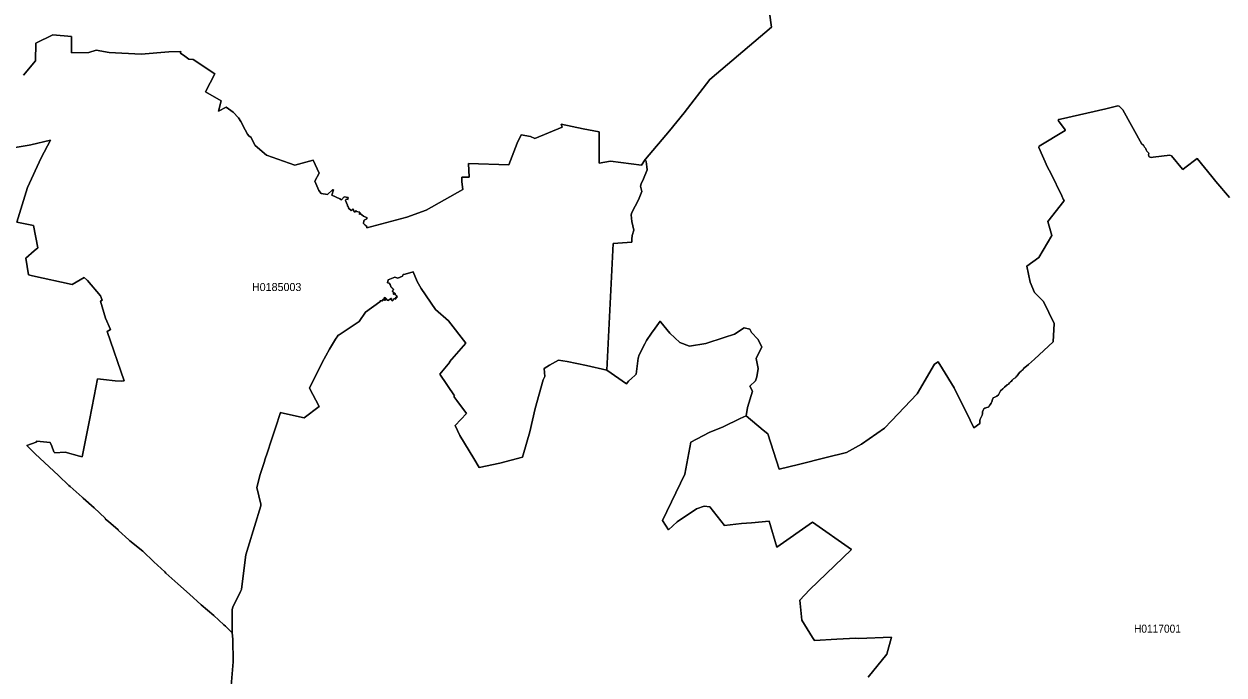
# Model space of a CAD drawing. Extents: x 369010 to 739155, y 6377141 to 6616555.
# Drawn here: x 665798 to 680791, y 6455148 to 6463284 of the extents above; entities that cross this region are included whole.
import ezdxf
from ezdxf.enums import TextEntityAlignment as Align

# ---------------------------------------------------------------- set-up
doc = ezdxf.new("R2010")
doc.units = 0
doc.header["$LTSCALE"] = 40
doc.layers.add('1', color=7, linetype='Continuous', lineweight=13)
doc.layers.add('2', color=7, linetype='Continuous')

msp = doc.modelspace()

# ---------------------------------------------------------------- linework, layer by layer
at = {"layer": '1'}
for points in [[(670048.57, 6460832.39), (670041.95, 6460825.44), (670040.3, 6460790.18), (670058.34, 6460768.5), (670079.52, 6460751.62), (670082.17, 6460736.06), (670579.51, 6460867.64), (670822.3, 6460958.17), (671280.58, 6461214.21), (671266.85, 6461309.2), (671269.16, 6461370.61), (671361.35, 6461370.11), (671351.09, 6461540.74), (671854.05, 6461524.86), (671960.47, 6461795.79), (672010.62, 6461900.72), (672127.8, 6461877.88), (672178.94, 6461854.21), (672520.37, 6461994.89), (672509.62, 6462030.64), (672782.37, 6461974.03), (672984.94, 6461935.31), (672984.94, 6461545.38), (673123.97, 6461571.36), (673511.58, 6461520.55), (673559.41, 6461589.07), (673564.21, 6461595.03), (673862.11, 6461947.88), (674046.15, 6462171.98), (674366.74, 6462589.87), (675138.48, 6463244.11), (675113.66, 6463422.52)], [(675113.66, 6463422.52), (675138.48, 6463244.11), (674366.74, 6462589.87), (674046.15, 6462171.98), (673862.11, 6461947.88), (673564.21, 6461595.03), (673559.41, 6461589.07), (673572.15, 6461563.75), (673579.43, 6461500.03), (673584.73, 6461461.63), (673538.55, 6461348.43), (673506.94, 6461285.37), (673499.66, 6461257.4), (673516.54, 6461190.21), (673474.34, 6461085.11), (673392.74, 6460927.55), (673384.14, 6460897.26), (673391.59, 6460816.33), (673416.58, 6460706.27), (673397.71, 6460639.41), (673391.42, 6460594.56), (673393.9, 6460558.97), (673158.23, 6460539.94), (673079.11, 6458959.21), (673327.37, 6458786.1), (673351.53, 6458820.85), (673393.24, 6458859.41), (673430.31, 6458889.04), (673444.55, 6458906.09), (673469.54, 6459105.52), (673484.76, 6459150.37), (673555.27, 6459288.57), (673576.29, 6459327.13), (673636.2, 6459418.16), (673683.2, 6459484.36), (673744.61, 6459570.09), (673755.86, 6459557.34), (673865.92, 6459418.16), (673990.21, 6459304.12), (674111.53, 6459258.78), (674317.91, 6459292.21), (674546.97, 6459366.68), (674673.08, 6459408.06), (674795.72, 6459488), (674868.38, 6459470.95), (674887.25, 6459429.41), (674966.36, 6459343.84), (675016.01, 6459247.52), (674946.99, 6459101.38), (674968.67, 6458977.42), (674954.77, 6458875.63), (674938.22, 6458822.84), (674866.72, 6458758.29), (674901.48, 6458697.05), (674837.93, 6458489.84), (674821.21, 6458385.41), (675034.05, 6458207), (675092.14, 6458160.49), (675234.47, 6457721.91), (675475.28, 6457779.17), (675821.35, 6457864.24), (676073.74, 6457929.94), (676260.93, 6458031.07), (676549.4, 6458232.15), (676635.3, 6458322.35), (676958.2, 6458663.29), (677174.35, 6459031.04), (677217.71, 6459063.15), (677273.65, 6458974.44), (677418.13, 6458735.29), (677620.54, 6458334.27), (677666.55, 6458236.29), (677738.05, 6458292.07), (677741.2, 6458304.15), (677742.02, 6458328.15), (677742.52, 6458345.86), (677769.66, 6458393.85), (677774.3, 6458409.74), (677773.3, 6458436.88), (677780.09, 6458459.39), (677789.19, 6458473.96), (677803.1, 6458484.38), (677828.91, 6458490.67), (677843.81, 6458495.14), (677851.59, 6458497.95), (677862.35, 6458514.17), (677871.61, 6458533.54), (677882.04, 6458543.47), (677889.32, 6458562), (677896.44, 6458592.29), (677907.36, 6458610.5), (677925.4, 6458621.75), (677953.04, 6458634.49), (677974.06, 6458650.71), (677989.45, 6458683.32), (677998.56, 6458698.21), (678026.53, 6458722.71), (678048.7, 6458744.89), (678082.13, 6458772.52), (678096.37, 6458784.44)], [(667607.55, 6462934.95), (667263.3, 6462904.83), (666861.79, 6462928.33), (666697.12, 6462956.96), (666608.74, 6462928.66), (666388.95, 6462921.71), (666388.95, 6463127.27), (666156.58, 6463150.44), (665947.05, 6463046.17), (665942.75, 6462824.06), (665791.64, 6462643.17)], [(665791.64, 6462643.17), (665942.75, 6462824.06), (665947.05, 6463046.17), (666156.58, 6463150.44), (666388.95, 6463127.27), (666388.95, 6462921.71), (666608.74, 6462928.66), (666697.12, 6462956.96), (666861.79, 6462928.33), (667263.3, 6462904.83), (667607.55, 6462934.95), (667757.17, 6462941.24), (667754.19, 6462919.39), (667808.31, 6462880), (667855.97, 6462844.25), (667909.76, 6462841.77), (668182.02, 6462659.55), (668067.16, 6462437.78), (668261.96, 6462323.91), (668229.68, 6462193.82), (668322.7, 6462242.48), (668411.07, 6462180.58), (668477.28, 6462112.06), (668508.23, 6462064.56), (668562.35, 6461961.79), (668589.98, 6461905.35), (668605.54, 6461885.49), (668635.33, 6461863.31), (668667.61, 6461793.63), (668686.47, 6461764.01), (668825.33, 6461642.53), (669180.34, 6461520.22), (669408.9, 6461581.29), (669485.53, 6461418.77), (669431.41, 6461319.13), (669481.72, 6461201.3), (669511.51, 6461163.73), (669588.64, 6461154.13), (669651.03, 6461212.38), (669666.26, 6461212.55), (669641.76, 6461146.02), (669743.55, 6461099.18), (669762.41, 6461086.27), (669797, 6461122.85), (669846.66, 6461117.05), (669843.01, 6461093.88), (669845.83, 6461090.08), (669822, 6461094.55), (669816.2, 6461076.84), (669837.88, 6461017.92), (669838.71, 6461005.17), (669846.33, 6461003.02), (669852.61, 6460996.24), (669853.44, 6460981.34), (669887.2, 6460953.21), (669898.29, 6460956.85), (669899.95, 6460971.25), (669904.91, 6460972.73), (669910.87, 6460967.6), (669924.61, 6460935.83), (669933.88, 6460935.99), (669941.82, 6460948.07), (669946.95, 6460947.41), (669950.1, 6460940.13), (669989.16, 6460933.84), (669991.64, 6460930.53), (669987.83, 6460902.23), (669998.92, 6460913.82), (670039.47, 6460881.87), (670077.53, 6460865.16), (670084.32, 6460855.06), (670082.33, 6460848.28), (670054.2, 6460837.02), (670048.57, 6460832.39)], [(669481.72, 6461201.3), (669431.41, 6461319.13), (669485.53, 6461418.77), (669408.9, 6461581.29), (669180.34, 6461520.22), (668825.33, 6461642.53), (668686.47, 6461764.01), (668667.61, 6461793.63), (668635.33, 6461863.31), (668605.54, 6461885.49), (668589.98, 6461905.35), (668562.35, 6461961.79), (668508.23, 6462064.56), (668477.28, 6462112.06), (668411.07, 6462180.58), (668322.7, 6462242.48), (668229.68, 6462193.82), (668261.96, 6462323.91), (668067.16, 6462437.78), (668182.02, 6462659.55), (667909.76, 6462841.77), (667855.97, 6462844.25), (667808.31, 6462880), (667754.19, 6462919.39), (667757.17, 6462941.24), (667607.55, 6462934.95)], [(678096.37, 6458784.44), (678110.27, 6458800.33), (678125.17, 6458810.76), (678135.59, 6458820.19), (678145.52, 6458830.62), (678160.91, 6458850.15), (678188.06, 6458866.37), (678194.84, 6458878.12), (678204.77, 6458886.72), (678212.88, 6458899.47), (678237.71, 6458928.26), (678255.75, 6458943.16), (678269.32, 6458955.74), (678279.75, 6458964.84), (678286.86, 6458977.58), (678321.29, 6459005.55), (678348.27, 6459026.9), (678423.74, 6459095.75), (678656.27, 6459309.59), (678668.85, 6459538.97), (678533.8, 6459817.35), (678424.73, 6459928.74), (678369.28, 6460058.66), (678326.75, 6460256.43), (678477.52, 6460364.51), (678639.06, 6460642.39), (678588.91, 6460814.35), (678789.83, 6461070.22), (678796.12, 6461078), (678787.02, 6461085.61), (678764.18, 6461135.09), (678625.32, 6461419.43), (678587.09, 6461493.58), (678475.21, 6461740.51), (678480.5, 6461758.55), (678806.21, 6461954.01), (678807.21, 6461963.11), (678722.64, 6462075.65), (678718.99, 6462082.94), (678722.14, 6462089.22), (678748.79, 6462095.02), (679312.99, 6462223.78), (679463.93, 6462259.53), (679479.32, 6462255.06), (679527.81, 6462211.37), (679763.99, 6461783.21), (679772.1, 6461775.93), (679786, 6461770.63), (679790.96, 6461763.02), (679796.76, 6461743.98), (679809.83, 6461730.08), (679815.29, 6461722.47), (679816.95, 6461712.21), (679825.55, 6461695.16), (679845.75, 6461672.98), (679849.88, 6461663.55), (679848.06, 6461648.32), (679850.71, 6461632.93), (679857.83, 6461622.67), (679881.66, 6461616.71), (679905.49, 6461617.7), (680113.2, 6461643.19), (680133.89, 6461636.07), (680270.93, 6461468.42), (680277.21, 6461466.76), (680301.87, 6461486.46), (680454.97, 6461602.31), (680637.02, 6461376.56), (680689.65, 6461315.49), (680858.96, 6461114.57)], [(680858.96, 6461114.57), (680689.65, 6461315.49), (680637.02, 6461376.56), (680454.97, 6461602.31), (680301.87, 6461486.46), (680277.21, 6461466.76), (680270.93, 6461468.42), (680133.89, 6461636.07), (680113.2, 6461643.19), (679905.49, 6461617.7), (679881.66, 6461616.71), (679857.83, 6461622.67), (679850.71, 6461632.93), (679848.06, 6461648.32), (679849.88, 6461663.55), (679845.75, 6461672.98), (679825.55, 6461695.16), (679816.95, 6461712.21), (679815.29, 6461722.47), (679809.83, 6461730.08), (679796.76, 6461743.98), (679790.96, 6461763.02), (679786, 6461770.63), (679772.1, 6461775.93), (679763.99, 6461783.21), (679527.81, 6462211.37), (679479.32, 6462255.06), (679463.93, 6462259.53), (679312.99, 6462223.78), (678748.79, 6462095.02), (678722.14, 6462089.22), (678718.99, 6462082.94), (678722.64, 6462075.65), (678807.21, 6461963.11), (678806.21, 6461954.01), (678480.5, 6461758.55), (678475.21, 6461740.51), (678587.09, 6461493.58), (678625.32, 6461419.43), (678764.18, 6461135.09), (678787.02, 6461085.61), (678796.12, 6461078), (678789.83, 6461070.22), (678588.91, 6460814.35), (678639.06, 6460642.39), (678477.52, 6460364.51), (678326.75, 6460256.43), (678369.28, 6460058.66), (678424.73, 6459928.74), (678533.8, 6459817.35), (678668.85, 6459538.97), (678656.27, 6459309.59), (678423.74, 6459095.75), (678348.27, 6459026.9)], [(671167.54, 6458628.54), (671203.46, 6458580.37), (671327.42, 6458416.53), (671183.43, 6458266.74), (671241.19, 6458142.95), (671418.12, 6457853.15), (671486.14, 6457740.44), (671742.34, 6457796.22), (672025.52, 6457871.36), (672033.46, 6457899.16), (672117.37, 6458187.8), (672184.57, 6458477.93), (672284.53, 6458838.06), (672305.71, 6458878.78), (672298.43, 6458977.25), (672363.31, 6459019.62), (672476.85, 6459082.84), (672585.25, 6459064.31), (672827.55, 6459015.15), (673079.11, 6458959.21), (673158.23, 6460539.94), (673393.9, 6460558.97), (673391.42, 6460594.56), (673397.71, 6460639.41), (673416.58, 6460706.27), (673391.59, 6460816.33), (673384.14, 6460897.26), (673392.74, 6460927.55), (673474.34, 6461085.11), (673516.54, 6461190.21), (673499.66, 6461257.4), (673506.94, 6461285.37), (673538.55, 6461348.43), (673584.73, 6461461.63), (673579.43, 6461500.03), (673572.15, 6461563.75), (673559.41, 6461589.07), (673511.58, 6461520.55), (673123.97, 6461571.36), (672984.94, 6461545.38), (672984.94, 6461935.31), (672782.37, 6461974.03), (672509.62, 6462030.64), (672520.37, 6461994.89), (672178.94, 6461854.21), (672127.8, 6461877.88), (672010.62, 6461900.72), (671960.47, 6461795.79), (671854.05, 6461524.86), (671351.09, 6461540.74), (671361.35, 6461370.11), (671269.16, 6461370.61), (671266.85, 6461309.2), (671280.58, 6461214.21), (670822.3, 6460958.17), (670579.51, 6460867.64), (670082.17, 6460736.06), (670079.52, 6460751.62), (670058.34, 6460768.5), (670040.3, 6460790.18), (670041.95, 6460825.44), (670048.57, 6460832.39), (670054.2, 6460837.02), (670082.33, 6460848.28), (670084.32, 6460855.06), (670077.53, 6460865.16), (670039.47, 6460881.87), (669998.92, 6460913.82), (669987.83, 6460902.23), (669991.64, 6460930.53), (669989.16, 6460933.84), (669950.1, 6460940.13), (669946.95, 6460947.41), (669941.82, 6460948.07), (669933.88, 6460935.99), (669924.61, 6460935.83), (669910.87, 6460967.6), (669904.91, 6460972.73), (669899.95, 6460971.25), (669898.29, 6460956.85), (669887.2, 6460953.21), (669853.44, 6460981.34), (669852.61, 6460996.24), (669846.33, 6461003.02), (669838.71, 6461005.17), (669837.88, 6461017.92), (669816.2, 6461076.84), (669822, 6461094.55), (669845.83, 6461090.08), (669843.01, 6461093.88), (669846.66, 6461117.05), (669797, 6461122.85), (669762.41, 6461086.27), (669743.55, 6461099.18), (669641.76, 6461146.02), (669666.26, 6461212.55), (669651.03, 6461212.38), (669588.64, 6461154.13), (669511.51, 6461163.73), (669481.72, 6461201.3)], [(666814.46, 6459605.84), (666752.06, 6459820.99), (666772.42, 6459834.23), (666751.73, 6459887.03), (666591.03, 6460076.7), (666551.31, 6460114.27), (666398.71, 6460030.02), (665904.35, 6460137.44), (665853.87, 6460150.68), (665819.61, 6460358.88), (665925.87, 6460447.26), (665972.21, 6460488.3), (665917.26, 6460766.52), (665706.57, 6460807.73), (665842.12, 6461238.7), (666011.27, 6461612.08), (666129.77, 6461831.7), (665881.35, 6461773.11), (665863.97, 6461770.63), (665636.4, 6461732.56)], [(665636.4, 6461732.56), (665863.97, 6461770.63), (665881.35, 6461773.11), (666129.77, 6461831.7), (666011.27, 6461612.08), (665842.12, 6461238.7), (665706.57, 6460807.73), (665917.26, 6460766.52), (665972.21, 6460488.3), (665925.87, 6460447.26), (665819.61, 6460358.88), (665853.87, 6460150.68), (665904.35, 6460137.44), (666398.71, 6460030.02), (666551.31, 6460114.27), (666591.03, 6460076.7), (666751.73, 6459887.03), (666772.42, 6459834.23), (666752.06, 6459820.99), (666814.46, 6459605.84), (666879.17, 6459466.65), (666835.81, 6459439.01), (667048.48, 6458822.18), (667020.18, 6458820.52), (666935.94, 6458825.15), (666789.3, 6458841.71), (666715.32, 6458848.49), (666672.29, 6458630.52), (666615.03, 6458333.77), (666522.84, 6457875.16), (666488.91, 6457881.45), (666313.48, 6457933.92), (666183.39, 6457926.14), (666171.64, 6457934.91), (666143.5, 6458009.05), (666123.97, 6458052.09), (665955.82, 6458070.13), (665948.37, 6458058.37), (665832.52, 6458014.02), (665936.29, 6457910.25), (666228.57, 6457638.99), (666358.16, 6457517.18), (666375.87, 6457503.44), (666525.98, 6457369.88), (666538.4, 6457355.81), (666673.28, 6457235.99), (666810.82, 6457106.56), (666816.94, 6457096.63), (666854.67, 6457065.68), (666974.5, 6456961.91), (666979.96, 6456954.46), (667106.57, 6456838.61), (667118.65, 6456824.87), (667280.19, 6456693.3), (667420.53, 6456561.06), (667555.09, 6456436.27), (667569.32, 6456419.22), (667720.76, 6456286.49), (667863.26, 6456157.89), (668012.54, 6456025.16), (668169.11, 6455889.94), (668296.05, 6455772.6), (668314.09, 6455757.7), (668399.32, 6455674.62), (668396.84, 6455967.89), (668407.6, 6455996.2), (668502.76, 6456190.83), (668513.52, 6456218.3), (668519.81, 6456254.71), (668568.63, 6456649.94), (668597.6, 6456747.25), (668756.32, 6457262.63), (668755.32, 6457283.49), (668707.66, 6457490.03), (668748.7, 6457654.38), (668801.66, 6457816.9), (668807.95, 6457836.77), (668839.9, 6457932.43), (668886.9, 6458074.76), (668908.25, 6458138.31), (668941.18, 6458238.61)], [(668941.18, 6458238.61), (669003.74, 6458426.46), (669016.82, 6458423.15), (669296.19, 6458362.57), (669485.2, 6458501.76), (669366.36, 6458730.98), (669524.92, 6459055.21), (669615.94, 6459219.05), (669689.1, 6459345), (669718.72, 6459385.05), (669717.23, 6459393.33), (669733.62, 6459398.13), (669985.35, 6459564.79), (670065.29, 6459682.13), (670243.04, 6459811.06), (670250.32, 6459813.88), (670249.49, 6459822.81), (670258.43, 6459829.6), (670266.54, 6459824.63), (670275.64, 6459825.13), (670281.44, 6459829.1), (670280.11, 6459838.7), (670285.57, 6459844.49), (670291.37, 6459843.67), (670301.3, 6459834.07), (670310.23, 6459831.42), (670317.02, 6459836.38), (670314.37, 6459841.85), (670304.94, 6459847.14), (670299.97, 6459853.93), (670298.98, 6459860.71), (670304.94, 6459863.86), (670313.38, 6459861.71), (670323.8, 6459853.93), (670332.74, 6459844.49), (670336.38, 6459833.74), (670345.49, 6459828.27), (670351.77, 6459831.92), (670363.53, 6459842.01), (670372.13, 6459841.52), (670382.56, 6459852.44), (670387.85, 6459851.45), (670393.81, 6459829.43), (670401.43, 6459825.3), (670410.03, 6459830.76), (670419.96, 6459848.3), (670424.93, 6459851.11), (670436.18, 6459845.98), (670442.47, 6459848.3), (670441.97, 6459861.38), (670441.48, 6459868.16), (670447.44, 6459870.48), (670455.05, 6459867.66), (670460.51, 6459871.8), (670457.86, 6459885.37), (670453.23, 6459891.66), (670443.3, 6459894.81), (670437.51, 6459897.12), (670435.68, 6459904.74), (670436.68, 6459915.5), (670431.22, 6459920.46), (670424.93, 6459920.46), (670424.43, 6459909.7), (670420.46, 6459905.23), (670415.82, 6459908.88), (670414, 6459916.98), (670415.82, 6459927.74), (670416.16, 6459933.54), (670410.69, 6459935.85), (670404.07, 6459935.36), (670401.26, 6459940.32), (670401.76, 6459950.75), (670408.54, 6459958.86), (670412.51, 6459967.96), (670404.9, 6459975.57), (670399.11, 6459982.86), (670394.14, 6459991.3), (670383.22, 6459994.44), (670380.08, 6459999.41), (670374.78, 6460014.8), (670373.46, 6460027.21), (670358.56, 6460042.93), (670338.37, 6460048.39), (670347.8, 6460087.12), (670429.4, 6460119.73), (670469.94, 6460106.16), (670524.89, 6460130.82), (670536.64, 6460152.83), (670559.81, 6460159.28), (670659.61, 6460185.43), (670708.77, 6460065.28), (670758.58, 6459978.72), (670940.64, 6459717.22), (671101.01, 6459575.05), (671316.33, 6459295.19), (671112.1, 6459063.15), (671119.22, 6459057.19), (670993.43, 6458907.58), (671174.33, 6458637.97), (671167.54, 6458628.54)], [(674946.99, 6459101.38), (675016.01, 6459247.52), (674966.36, 6459343.84), (674887.25, 6459429.41), (674868.38, 6459470.95), (674795.72, 6459488), (674673.08, 6459408.06), (674546.97, 6459366.68), (674317.91, 6459292.21), (674111.53, 6459258.78), (673990.21, 6459304.12), (673865.92, 6459418.16), (673755.86, 6459557.34), (673744.61, 6459570.09), (673683.2, 6459484.36), (673636.2, 6459418.16), (673576.29, 6459327.13), (673555.27, 6459288.57), (673484.76, 6459150.37), (673469.54, 6459105.52), (673444.55, 6458906.09), (673430.31, 6458889.04), (673393.24, 6458859.41), (673351.53, 6458820.85), (673327.37, 6458786.1), (673079.11, 6458959.21), (672827.55, 6459015.15), (672585.25, 6459064.31), (672476.85, 6459082.84), (672363.31, 6459019.62), (672298.43, 6458977.25), (672305.71, 6458878.78), (672284.53, 6458838.06), (672184.57, 6458477.93), (672117.37, 6458187.8), (672033.46, 6457899.16), (672025.52, 6457871.36), (671742.34, 6457796.22), (671486.14, 6457740.44), (671418.12, 6457853.15), (671241.19, 6458142.95), (671183.43, 6458266.74), (671327.42, 6458416.53), (671203.46, 6458580.37), (671167.54, 6458628.54), (671174.33, 6458637.97), (670993.43, 6458907.58), (671119.22, 6459057.19), (671112.1, 6459063.15), (671316.33, 6459295.19), (671101.01, 6459575.05), (670940.64, 6459717.22), (670758.58, 6459978.72), (670708.77, 6460065.28), (670659.61, 6460185.43), (670559.81, 6460159.28), (670536.64, 6460152.83), (670524.89, 6460130.82), (670469.94, 6460106.16), (670429.4, 6460119.73), (670347.8, 6460087.12)], [(670347.8, 6460087.12), (670338.37, 6460048.39), (670358.56, 6460042.93), (670373.46, 6460027.21), (670374.78, 6460014.8), (670380.08, 6459999.41), (670383.22, 6459994.44), (670394.14, 6459991.3), (670399.11, 6459982.86), (670404.9, 6459975.57), (670412.51, 6459967.96), (670408.54, 6459958.86), (670401.76, 6459950.75), (670401.26, 6459940.32), (670404.07, 6459935.36), (670410.69, 6459935.85), (670416.16, 6459933.54), (670415.82, 6459927.74), (670414, 6459916.98), (670415.82, 6459908.88), (670420.46, 6459905.23), (670424.43, 6459909.7), (670424.93, 6459920.46), (670431.22, 6459920.46), (670436.68, 6459915.5), (670435.68, 6459904.74), (670437.51, 6459897.12), (670443.3, 6459894.81), (670453.23, 6459891.66), (670457.86, 6459885.37), (670460.51, 6459871.8), (670455.05, 6459867.66), (670447.44, 6459870.48), (670441.48, 6459868.16), (670441.97, 6459861.38), (670442.47, 6459848.3), (670436.18, 6459845.98), (670424.93, 6459851.11), (670419.96, 6459848.3), (670410.03, 6459830.76), (670401.43, 6459825.3), (670393.81, 6459829.43), (670387.85, 6459851.45), (670382.56, 6459852.44), (670372.13, 6459841.52), (670363.53, 6459842.01), (670351.77, 6459831.92), (670345.49, 6459828.27), (670336.38, 6459833.74), (670332.74, 6459844.49), (670323.8, 6459853.93), (670313.38, 6459861.71), (670304.94, 6459863.86), (670298.98, 6459860.71), (670299.97, 6459853.93), (670304.94, 6459847.14), (670314.37, 6459841.85), (670317.02, 6459836.38), (670310.23, 6459831.42), (670301.3, 6459834.07), (670291.37, 6459843.67), (670285.57, 6459844.49), (670280.11, 6459838.7), (670281.44, 6459829.1), (670275.64, 6459825.13), (670266.54, 6459824.63), (670258.43, 6459829.6), (670249.49, 6459822.81), (670250.32, 6459813.88), (670243.04, 6459811.06), (670065.29, 6459682.13), (669985.35, 6459564.79), (669733.62, 6459398.13), (669717.23, 6459393.33), (669718.72, 6459385.05), (669689.1, 6459345), (669615.94, 6459219.05), (669524.92, 6459055.21), (669366.36, 6458730.98), (669485.2, 6458501.76), (669296.19, 6458362.57), (669016.82, 6458423.15), (669003.74, 6458426.46), (668941.18, 6458238.61), (668908.25, 6458138.31), (668886.9, 6458074.76), (668839.9, 6457932.43), (668807.95, 6457836.77), (668801.66, 6457816.9), (668748.7, 6457654.38), (668707.66, 6457490.03), (668755.32, 6457283.49), (668756.32, 6457262.63), (668597.6, 6456747.25), (668568.63, 6456649.94), (668519.81, 6456254.71), (668513.52, 6456218.3), (668502.76, 6456190.83), (668407.6, 6455996.2), (668396.84, 6455967.89)], [(668380.95, 6454960.64), (668411.41, 6455311.84), (668407.1, 6455597), (668399.32, 6455674.62), (668314.09, 6455757.7), (668296.05, 6455772.6), (668169.11, 6455889.94), (668012.54, 6456025.16), (667863.26, 6456157.89), (667720.76, 6456286.49), (667569.32, 6456419.22), (667555.09, 6456436.27), (667420.53, 6456561.06), (667280.19, 6456693.3), (667118.65, 6456824.87), (667106.57, 6456838.61), (666979.96, 6456954.46), (666974.5, 6456961.91), (666854.67, 6457065.68), (666816.94, 6457096.63), (666810.82, 6457106.56), (666673.28, 6457235.99), (666538.4, 6457355.81), (666525.98, 6457369.88), (666375.87, 6457503.44), (666358.16, 6457517.18), (666228.57, 6457638.99), (665936.29, 6457910.25), (665832.52, 6458014.02), (665948.37, 6458058.37), (665955.82, 6458070.13), (666123.97, 6458052.09), (666143.5, 6458009.05), (666171.64, 6457934.91), (666183.39, 6457926.14), (666313.48, 6457933.92), (666488.91, 6457881.45), (666522.84, 6457875.16), (666615.03, 6458333.77), (666672.29, 6458630.52), (666715.32, 6458848.49), (666789.3, 6458841.71), (666935.94, 6458825.15), (667020.18, 6458820.52), (667048.48, 6458822.18), (666835.81, 6459439.01), (666879.17, 6459466.65), (666814.46, 6459605.84)], [(676345.5, 6455122), (676579.69, 6455410.15), (676635.46, 6455622.32), (676222.2, 6455605.11), (676192.74, 6455607.1), (675954.58, 6455597.5), (675673.22, 6455579.29), (675649.72, 6455617.52), (675515.17, 6455833.5), (675490.51, 6456084.57), (675611.33, 6456214), (676137.3, 6456715.14), (675649.06, 6457058.73), (675203.52, 6456744.6), (675108.52, 6457068.66), (674885.76, 6457051.45), (674761.46, 6457040.19), (674549.29, 6457017.52), (674366.07, 6457247.41), (674297.06, 6457257.5), (674200.4, 6457222.75), (673959.1, 6457062.04), (673848.87, 6456962.9), (673774.07, 6457076.77), (674053.27, 6457657.19), (674129.73, 6458059.7), (674356.47, 6458177.04), (674534.39, 6458249.37), (674744.91, 6458353.47), (674821.21, 6458385.41), (674837.93, 6458489.84), (674901.48, 6458697.05), (674866.72, 6458758.29), (674938.22, 6458822.84), (674954.77, 6458875.63), (674968.67, 6458977.42), (674946.99, 6459101.38)], [(678348.27, 6459026.9), (678321.29, 6459005.55), (678286.86, 6458977.58), (678279.75, 6458964.84), (678269.32, 6458955.74), (678255.75, 6458943.16), (678237.71, 6458928.26), (678212.88, 6458899.47), (678204.77, 6458886.72), (678194.84, 6458878.12), (678188.06, 6458866.37), (678160.91, 6458850.15), (678145.52, 6458830.62), (678135.59, 6458820.19), (678125.17, 6458810.76), (678110.27, 6458800.33), (678096.37, 6458784.44), (678082.13, 6458772.52), (678048.7, 6458744.89), (678026.53, 6458722.71), (677998.56, 6458698.21), (677989.45, 6458683.32), (677974.06, 6458650.71), (677953.04, 6458634.49), (677925.4, 6458621.75), (677907.36, 6458610.5), (677896.44, 6458592.29), (677889.32, 6458562), (677882.04, 6458543.47), (677871.61, 6458533.54), (677862.35, 6458514.17), (677851.59, 6458497.95), (677843.81, 6458495.14), (677828.91, 6458490.67), (677803.1, 6458484.38), (677789.19, 6458473.96), (677780.09, 6458459.39), (677773.3, 6458436.88), (677774.3, 6458409.74), (677769.66, 6458393.85), (677742.52, 6458345.86), (677742.02, 6458328.15), (677741.2, 6458304.15), (677738.05, 6458292.07), (677666.55, 6458236.29), (677620.54, 6458334.27), (677418.13, 6458735.29), (677273.65, 6458974.44), (677217.71, 6459063.15), (677174.35, 6459031.04), (676958.2, 6458663.29), (676635.3, 6458322.35), (676549.4, 6458232.15), (676260.93, 6458031.07), (676073.74, 6457929.94), (675821.35, 6457864.24), (675475.28, 6457779.17), (675234.47, 6457721.91), (675092.14, 6458160.49), (675034.05, 6458207), (674821.21, 6458385.41), (674744.91, 6458353.47), (674534.39, 6458249.37), (674356.47, 6458177.04), (674129.73, 6458059.7), (674053.27, 6457657.19), (673774.07, 6457076.77), (673848.87, 6456962.9), (673959.1, 6457062.04), (674200.4, 6457222.75), (674297.06, 6457257.5), (674366.07, 6457247.41), (674549.29, 6457017.52), (674761.46, 6457040.19), (674885.76, 6457051.45), (675108.52, 6457068.66), (675203.52, 6456744.6), (675649.06, 6457058.73), (676137.3, 6456715.14), (675611.33, 6456214), (675490.51, 6456084.57), (675515.17, 6455833.5), (675649.72, 6455617.52), (675673.22, 6455579.29), (675954.58, 6455597.5), (676192.74, 6455607.1), (676222.2, 6455605.11), (676635.46, 6455622.32), (676579.69, 6455410.15), (676345.5, 6455122)], [(668396.84, 6455967.89), (668399.32, 6455674.62), (668407.1, 6455597), (668411.41, 6455311.84), (668380.95, 6454960.64)]]:
    msp.add_lwpolyline(points, dxfattribs=at)

# ---------------------------------------------------------------- texts
at = {"layer": '2'}
msp.add_text('H0185003', height=100, dxfattribs=at).set_placement((668954.31, 6459946.48), align=Align.CENTER)
at = {"layer": '2', "width": 0.95}
msp.add_text('H0117001', height=100, dxfattribs=at).set_placement((679959.59, 6455676.79), align=Align.CENTER)

doc.saveas('drawing.dxf')
